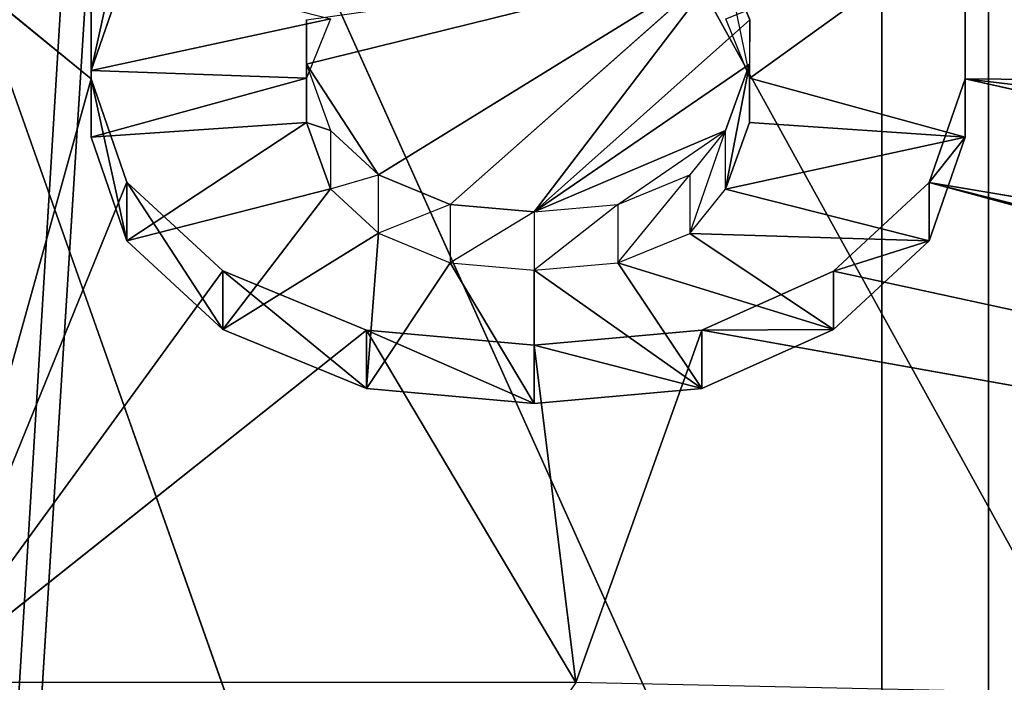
# Model space of a CAD drawing. Extents: x 257 to 312, y 0 to 136.
# Tile 291 of 656: x 287.111 to 288.303, y 84.43 to 85.232. Entities that reach past the tile are written whole.
import ezdxf

# ---------------------------------------------------------------- set-up
doc = ezdxf.new("R2010")
doc.units = 0
doc.header["$LTSCALE"] = 25.4
doc.layers.get('0').update_dxf_attribs({"color": 13, "linetype": 'CONTINUOUS'})

# ---------------------------------------------------------------- blocks, each defined once
blk = doc.blocks.new('MONO-I-KINKIET-PRZEW_D-778')
at = {"color": 7}
for p, q in [((24.6336, 56.1774, 1518.7008), (24.6336, 120.1705, 1454.7076)), ((24.6336, 56.1774, 1518.7008), (24.6336, 120.1705, 1454.7076)), ((24.6336, 56.1774, 1518.7008), (28.5087, 119.9652, 1454.5023)), ((24.6336, 56.1774, 1518.7008), (28.5087, 119.9652, 1454.5023)), ((24.5046, 119.1118, 1453.6488), (24.5046, 55.1186, 1517.642)), ((24.5046, 119.1118, 1453.6488), (24.5046, 55.1186, 1517.642)), ((28.5087, 118.9045, 1453.4417), (24.5046, 55.1186, 1517.642)), ((28.5087, 118.9045, 1453.4417), (24.5046, 55.1186, 1517.642))]:
    blk.add_line(p, q, dxfattribs=at)
at = {"color": 18}
for p, q in [((24.3686, 76.3793, 1560.0825), (27.2887, 68.1114, 1551.3071)), ((24.3686, 76.3793, 1560.0825), (27.2887, 68.1114, 1551.3071)), ((23.7658, 75.9393, 1559.7471), (27.2887, 68.1114, 1551.3071)), ((23.7658, 75.9393, 1559.7471), (27.2887, 68.1114, 1551.3071)), ((23.2323, 75.4574, 1559.3579), (27.2887, 68.1114, 1551.3071)), ((23.2323, 75.4574, 1559.3579), (27.2887, 68.1114, 1551.3071)), ((24.8519, 72.9392, 1554.5242), (22.1064, 73.4285, 1555.0134)), ((24.8519, 72.9392, 1554.5242), (22.1064, 73.4285, 1555.0134)), ((24.6924, 72.8676, 1554.4525), (22.1064, 73.4285, 1555.0134)), ((24.6924, 72.8676, 1554.4525), (22.1064, 73.4285, 1555.0134)), ((24.5764, 72.7603, 1554.3452), (22.1064, 73.4285, 1555.0134)), ((24.5764, 72.7603, 1554.3452), (22.1064, 73.4285, 1555.0134)), ((22.1096, 73.3883, 1554.9733), (24.5764, 72.7603, 1554.3452)), ((22.1096, 73.3883, 1554.9733), (24.5764, 72.7603, 1554.3452)), ((24.8519, 72.9392, 1554.5242), (25.0041, 73.3655, 1554.9504)), ((24.8519, 72.9392, 1554.5242), (25.0041, 73.3655, 1554.9504)), ((25.0041, 73.3655, 1554.9504), (25.0549, 72.9571, 1554.542)), ((25.0041, 73.3655, 1554.9504), (25.0549, 72.9571, 1554.542)), ((25.0041, 73.3655, 1554.9504), (25.2579, 72.9392, 1554.524)), ((25.0041, 73.3655, 1554.9504), (25.2579, 72.9392, 1554.524)), ((25.0041, 73.3655, 1554.9504), (25.7944, 73.3654, 1554.9503)), ((25.0041, 73.3655, 1554.9504), (25.7944, 73.3654, 1554.9503)), ((25.7944, 73.3654, 1554.9503), (25.2579, 72.9392, 1554.524)), ((25.7944, 73.3654, 1554.9503), (25.2579, 72.9392, 1554.524)), ((25.7944, 73.3654, 1554.9503), (25.4318, 72.8675, 1554.4524)), ((25.7944, 73.3654, 1554.9503), (25.4318, 72.8675, 1554.4524)), ((25.5478, 72.7601, 1554.3451), (25.7944, 73.3654, 1554.9503)), ((25.5478, 72.7601, 1554.3451), (25.7944, 73.3654, 1554.9503)), ((25.5912, 72.6348, 1554.2197), (25.7944, 73.3654, 1554.9503)), ((25.5912, 72.6348, 1554.2197), (25.7944, 73.3654, 1554.9503)), ((22.1361, 73.1698, 1554.7548), (24.5329, 72.635, 1554.2198)), ((22.1361, 73.1698, 1554.7548), (24.5329, 72.635, 1554.2198)), ((22.1361, 73.1698, 1554.7548), (24.5764, 72.7603, 1554.3452)), ((22.1361, 73.1698, 1554.7548), (24.5764, 72.7603, 1554.3452)), ((25.0549, 73.0278, 1554.4713), (24.8519, 73.0099, 1554.4534)), ((25.0549, 73.0278, 1554.4713), (24.8519, 73.0099, 1554.4534)), ((25.0549, 72.9571, 1554.542), (25.0549, 73.0278, 1554.4713)), ((25.2579, 73.0099, 1554.4534), (25.0549, 73.0278, 1554.4713)), ((25.0549, 73.0278, 1554.4713), (25.2579, 72.9392, 1554.524)), ((25.0549, 73.0278, 1554.4713), (25.2579, 72.9392, 1554.524)), ((25.0549, 72.9571, 1554.542), (25.0549, 73.0278, 1554.4713)), ((25.1563, 72.8577, 1554.3013), (25.0549, 73.0278, 1554.4713)), ((25.2579, 73.0099, 1554.4534), (25.0549, 73.0278, 1554.4713)), ((25.1563, 72.8577, 1554.3013), (25.0549, 73.0278, 1554.4713)), ((25.0549, 72.8667, 1554.3102), (25.0549, 73.0278, 1554.4713)), ((25.0549, 72.8667, 1554.3102), (25.0549, 73.0278, 1554.4713)), ((24.8519, 73.0099, 1554.4534), (24.6924, 72.9383, 1554.3818)), ((24.8519, 73.0099, 1554.4534), (24.6924, 72.9383, 1554.3818)), ((24.8519, 72.9392, 1554.5242), (24.8519, 73.0099, 1554.4534)), ((24.8519, 73.0099, 1554.4534), (25.0549, 72.9571, 1554.542)), ((24.8519, 73.0099, 1554.4534), (25.0549, 72.9571, 1554.542)), ((24.8519, 72.9392, 1554.5242), (24.8519, 73.0099, 1554.4534)), ((25.0549, 72.8667, 1554.3102), (24.8519, 73.0099, 1554.4534)), ((25.0549, 72.8667, 1554.3102), (24.8519, 73.0099, 1554.4534)), ((24.9534, 72.8578, 1554.3013), (24.8519, 73.0099, 1554.4534)), ((24.9534, 72.8578, 1554.3013), (24.8519, 73.0099, 1554.4534)), ((25.1563, 72.8577, 1554.3013), (25.2579, 73.0099, 1554.4534)), ((25.1563, 72.8577, 1554.3013), (25.2579, 73.0099, 1554.4534)), ((25.2433, 72.8219, 1554.2654), (25.2579, 73.0099, 1554.4534)), ((25.2433, 72.8219, 1554.2654), (25.2579, 73.0099, 1554.4534)), ((25.2579, 72.9392, 1554.524), (25.2579, 73.0099, 1554.4534)), ((25.4318, 72.9382, 1554.3817), (25.2579, 73.0099, 1554.4534)), ((25.2579, 73.0099, 1554.4534), (25.4318, 72.8675, 1554.4524)), ((25.2579, 73.0099, 1554.4534), (25.4318, 72.8675, 1554.4524)), ((25.2579, 72.9392, 1554.524), (25.2579, 73.0099, 1554.4534)), ((25.4318, 72.9382, 1554.3817), (25.2579, 73.0099, 1554.4534)), ((25.0549, 72.9571, 1554.542), (24.8519, 72.9392, 1554.5242)), ((25.0549, 72.9571, 1554.542), (24.8519, 72.9392, 1554.5242)), ((25.2579, 72.9392, 1554.524), (25.0549, 72.9571, 1554.542)), ((25.2579, 72.9392, 1554.524), (25.0549, 72.9571, 1554.542)), ((24.6924, 72.9383, 1554.3818), (24.5764, 72.831, 1554.2744)), ((24.6924, 72.9383, 1554.3818), (24.5764, 72.831, 1554.2744)), ((24.8519, 72.9392, 1554.5242), (24.6924, 72.8676, 1554.4525)), ((24.6924, 72.9383, 1554.3818), (24.8519, 72.9392, 1554.5242)), ((24.6924, 72.9383, 1554.3818), (24.8519, 72.9392, 1554.5242)), ((24.8519, 72.9392, 1554.5242), (24.6924, 72.8676, 1554.4525)), ((24.6924, 72.8676, 1554.4525), (24.6924, 72.9383, 1554.3818)), ((24.6924, 72.8676, 1554.4525), (24.6924, 72.9383, 1554.3818)), ((24.9534, 72.8578, 1554.3013), (24.6924, 72.9383, 1554.3818)), ((24.9534, 72.8578, 1554.3013), (24.6924, 72.9383, 1554.3818)), ((24.8664, 72.822, 1554.2655), (24.6924, 72.9383, 1554.3818)), ((24.8664, 72.822, 1554.2655), (24.6924, 72.9383, 1554.3818)), ((25.2433, 72.8219, 1554.2654), (25.4318, 72.9382, 1554.3817)), ((25.2433, 72.8219, 1554.2654), (25.4318, 72.9382, 1554.3817)), ((25.4318, 72.8675, 1554.4524), (25.2579, 72.9392, 1554.524)), ((25.4318, 72.8675, 1554.4524), (25.2579, 72.9392, 1554.524)), ((25.3013, 72.7682, 1554.2117), (25.4318, 72.9382, 1554.3817)), ((25.3013, 72.7682, 1554.2117), (25.4318, 72.9382, 1554.3817)), ((25.4318, 72.8675, 1554.4524), (25.4318, 72.9382, 1554.3817)), ((25.5478, 72.8308, 1554.2743), (25.4318, 72.9382, 1554.3817)), ((25.4318, 72.9382, 1554.3817), (25.5478, 72.7601, 1554.3451)), ((25.4318, 72.9382, 1554.3817), (25.5478, 72.7601, 1554.3451)), ((25.4318, 72.8675, 1554.4524), (25.4318, 72.9382, 1554.3817)), ((25.5478, 72.8308, 1554.2743), (25.4318, 72.9382, 1554.3817)), ((22.1868, 72.9123, 1554.4972), (24.5329, 72.635, 1554.2198)), ((22.1868, 72.9123, 1554.4972), (24.5329, 72.635, 1554.2198)), ((24.6924, 72.8676, 1554.4525), (24.5764, 72.7603, 1554.3452)), ((24.5764, 72.831, 1554.2744), (24.6924, 72.8676, 1554.4525)), ((24.5764, 72.831, 1554.2744), (24.6924, 72.8676, 1554.4525)), ((24.6924, 72.8676, 1554.4525), (24.5764, 72.7603, 1554.3452)), ((24.9534, 72.7871, 1554.3719), (25.0549, 72.8667, 1554.3102)), ((25.0549, 72.8667, 1554.3102), (24.9534, 72.8578, 1554.3013)), ((25.0549, 72.796, 1554.3809), (25.0549, 72.8667, 1554.3102)), ((25.1563, 72.8577, 1554.3013), (25.0549, 72.8667, 1554.3102)), ((25.5478, 72.7601, 1554.3451), (25.4318, 72.8675, 1554.4524)), ((25.5478, 72.7601, 1554.3451), (25.4318, 72.8675, 1554.4524)), ((24.9534, 72.8578, 1554.3013), (24.8664, 72.7513, 1554.3362)), ((24.9534, 72.8578, 1554.3013), (24.8664, 72.822, 1554.2655)), ((24.9534, 72.7871, 1554.3719), (24.9534, 72.8578, 1554.3013)), ((25.0549, 72.796, 1554.3809), (25.1563, 72.8577, 1554.3013)), ((25.1563, 72.787, 1554.3719), (25.1563, 72.8577, 1554.3013)), ((25.2433, 72.8219, 1554.2654), (25.1563, 72.8577, 1554.3013)), ((24.5764, 72.831, 1554.2744), (24.5329, 72.7057, 1554.1492)), ((24.5764, 72.831, 1554.2744), (24.5329, 72.7057, 1554.1492)), ((24.5764, 72.7603, 1554.3452), (24.5764, 72.831, 1554.2744)), ((24.5764, 72.7603, 1554.3452), (24.5764, 72.831, 1554.2744)), ((24.8664, 72.822, 1554.2655), (24.5764, 72.831, 1554.2744)), ((24.8664, 72.822, 1554.2655), (24.5764, 72.831, 1554.2744)), ((24.8229, 72.7683, 1554.2118), (24.5764, 72.831, 1554.2744)), ((24.8229, 72.7683, 1554.2118), (24.5764, 72.831, 1554.2744)), ((25.3013, 72.7682, 1554.2117), (25.5478, 72.8308, 1554.2743)), ((25.3013, 72.7682, 1554.2117), (25.5478, 72.8308, 1554.2743)), ((25.3303, 72.6877, 1554.1312), (25.5478, 72.8308, 1554.2743)), ((25.3303, 72.6877, 1554.1312), (25.5478, 72.8308, 1554.2743)), ((25.5478, 72.7601, 1554.3451), (25.5478, 72.8308, 1554.2743)), ((25.5912, 72.7055, 1554.149), (25.5478, 72.8308, 1554.2743)), ((25.5478, 72.8308, 1554.2743), (25.5912, 72.6348, 1554.2197)), ((25.5478, 72.8308, 1554.2743), (25.5912, 72.6348, 1554.2197)), ((25.5478, 72.7601, 1554.3451), (25.5478, 72.8308, 1554.2743)), ((25.5912, 72.7055, 1554.149), (25.5478, 72.8308, 1554.2743)), ((24.8664, 72.822, 1554.2655), (24.8229, 72.6976, 1554.2825)), ((24.8664, 72.822, 1554.2655), (24.8229, 72.7683, 1554.2118)), ((24.8664, 72.7513, 1554.3362), (24.8664, 72.822, 1554.2655)), ((25.1563, 72.787, 1554.3719), (25.2433, 72.8219, 1554.2654)), ((25.2433, 72.8219, 1554.2654), (25.2433, 72.7512, 1554.3362)), ((25.3013, 72.7682, 1554.2117), (25.2433, 72.8219, 1554.2654)), ((24.7938, 72.5633, 1554.1482), (25.0549, 72.796, 1554.3809)), ((24.7938, 72.5633, 1554.1482), (25.0549, 72.796, 1554.3809)), ((25.0549, 72.796, 1554.3809), (24.7939, 72.6171, 1554.2019)), ((25.0549, 72.796, 1554.3809), (24.7939, 72.6171, 1554.2019)), ((25.0549, 72.796, 1554.3809), (24.8228, 72.4918, 1554.0767)), ((25.0549, 72.796, 1554.3809), (24.8228, 72.4918, 1554.0767)), ((25.0549, 72.796, 1554.3809), (24.8229, 72.6976, 1554.2825)), ((25.0549, 72.796, 1554.3809), (24.9534, 72.7871, 1554.3719)), ((25.1563, 72.787, 1554.3719), (25.0549, 72.796, 1554.3809)), ((25.1563, 72.787, 1554.3719), (24.8228, 72.4918, 1554.0767)), ((25.1563, 72.787, 1554.3719), (24.8228, 72.4918, 1554.0767)), ((24.9534, 72.7871, 1554.3719), (24.8229, 72.6976, 1554.2825)), ((24.9534, 72.7871, 1554.3719), (24.8664, 72.7513, 1554.3362)), ((25.2433, 72.7512, 1554.3362), (25.1563, 72.787, 1554.3719)), ((24.8229, 72.7683, 1554.2118), (24.5329, 72.7057, 1554.1492)), ((24.8229, 72.7683, 1554.2118), (24.5329, 72.7057, 1554.1492)), ((24.8229, 72.7683, 1554.2118), (24.7939, 72.6877, 1554.1312)), ((24.8229, 72.7683, 1554.2118), (24.7939, 72.6877, 1554.1312)), ((24.8229, 72.7683, 1554.2118), (24.7939, 72.6171, 1554.2019)), ((24.8229, 72.7683, 1554.2118), (24.7939, 72.6171, 1554.2019)), ((24.8229, 72.7683, 1554.2118), (24.8229, 72.6976, 1554.2825)), ((25.3013, 72.7682, 1554.2117), (25.2433, 72.7512, 1554.3362)), ((25.3303, 72.6877, 1554.1312), (25.3013, 72.7682, 1554.2117)), ((25.3013, 72.6975, 1554.2825), (25.3013, 72.7682, 1554.2117)), ((25.3303, 72.6877, 1554.1312), (25.3013, 72.7682, 1554.2117)), ((24.5764, 72.7603, 1554.3452), (24.5329, 72.635, 1554.2198)), ((24.5329, 72.7057, 1554.1492), (24.5764, 72.7603, 1554.3452)), ((24.5329, 72.7057, 1554.1492), (24.5764, 72.7603, 1554.3452)), ((24.5764, 72.7603, 1554.3452), (24.5329, 72.635, 1554.2198)), ((25.5912, 72.6348, 1554.2197), (25.5478, 72.7601, 1554.3451)), ((25.5912, 72.6348, 1554.2197), (25.5478, 72.7601, 1554.3451)), ((25.2433, 72.7512, 1554.3362), (24.8228, 72.4918, 1554.0767)), ((25.2433, 72.7512, 1554.3362), (24.8228, 72.4918, 1554.0767)), ((24.8229, 72.6976, 1554.2825), (24.8664, 72.7513, 1554.3362)), ((25.2433, 72.7512, 1554.3362), (25.3013, 72.6975, 1554.2825)), ((25.3303, 72.617, 1554.2019), (25.2433, 72.7512, 1554.3362)), ((24.5329, 72.7057, 1554.1492), (24.5328, 72.4461, 1553.8896)), ((24.5329, 72.7057, 1554.1492), (24.5328, 72.4461, 1553.8896)), ((24.5329, 72.635, 1554.2198), (24.5329, 72.7057, 1554.1492)), ((24.5329, 72.7057, 1554.1492), (24.5329, 72.4694, 1554.0543)), ((24.5329, 72.7057, 1554.1492), (24.5329, 72.4694, 1554.0543)), ((24.5329, 72.635, 1554.2198), (24.5329, 72.7057, 1554.1492)), ((24.5329, 72.7057, 1554.1492), (24.7938, 72.634, 1554.0775)), ((24.7939, 72.6877, 1554.1312), (24.5329, 72.7057, 1554.1492)), ((24.7939, 72.6877, 1554.1312), (24.5329, 72.7057, 1554.1492)), ((24.5329, 72.7057, 1554.1492), (24.7938, 72.634, 1554.0775)), ((25.3302, 72.634, 1554.0775), (25.5912, 72.7055, 1554.149)), ((25.3302, 72.634, 1554.0775), (25.5912, 72.7055, 1554.149)), ((25.3303, 72.6877, 1554.1312), (25.5912, 72.7055, 1554.149)), ((25.3303, 72.6877, 1554.1312), (25.5912, 72.7055, 1554.149)), ((25.5912, 72.6348, 1554.2197), (25.5912, 72.7055, 1554.149)), ((25.5912, 72.7055, 1554.149), (25.5912, 72.625, 1554.0685)), ((25.5912, 72.5543, 1554.1392), (25.5912, 72.7055, 1554.149)), ((25.5912, 72.6348, 1554.2197), (25.5912, 72.7055, 1554.149)), ((25.5912, 72.5543, 1554.1392), (25.5912, 72.7055, 1554.149)), ((25.5912, 72.7055, 1554.149), (25.5912, 72.625, 1554.0685)), ((24.8229, 72.6976, 1554.2825), (24.7939, 72.6171, 1554.2019)), ((24.8229, 72.6976, 1554.2825), (24.7939, 72.6171, 1554.2019)), ((25.3303, 72.617, 1554.2019), (25.3013, 72.6975, 1554.2825)), ((25.3013, 72.6975, 1554.2825), (25.3303, 72.6877, 1554.1312)), ((25.3013, 72.6975, 1554.2825), (25.3303, 72.6877, 1554.1312)), ((24.7939, 72.6877, 1554.1312), (24.7938, 72.5633, 1554.1482)), ((24.7939, 72.6877, 1554.1312), (24.7938, 72.634, 1554.0775)), ((24.7939, 72.6171, 1554.2019), (24.7939, 72.6877, 1554.1312)), ((25.3302, 72.634, 1554.0775), (25.3303, 72.6877, 1554.1312)), ((25.3303, 72.6877, 1554.1312), (25.3303, 72.617, 1554.2019)), ((22.2586, 72.656, 1554.2408), (24.5329, 72.635, 1554.2198)), ((22.2586, 72.656, 1554.2408), (24.5329, 72.635, 1554.2198)), ((24.7938, 72.634, 1554.0775), (24.5328, 72.4461, 1553.8896)), ((24.7938, 72.634, 1554.0775), (24.5328, 72.4461, 1553.8896)), ((24.5329, 72.635, 1554.2198), (24.5329, 72.4694, 1554.0543)), ((24.5329, 72.635, 1554.2198), (24.5329, 72.4694, 1554.0543)), ((24.8228, 72.4918, 1554.0767), (24.7938, 72.634, 1554.0775)), ((24.7938, 72.634, 1554.0775), (24.7938, 72.5633, 1554.1482)), ((24.7938, 72.634, 1554.0775), (24.8228, 72.5624, 1554.006)), ((25.3012, 72.5624, 1554.0059), (25.3302, 72.634, 1554.0775)), ((25.3302, 72.5633, 1554.1482), (25.3302, 72.634, 1554.0775)), ((25.3302, 72.634, 1554.0775), (25.3303, 72.617, 1554.2019)), ((25.3302, 72.634, 1554.0775), (25.5912, 72.625, 1554.0685)), ((25.3302, 72.634, 1554.0775), (25.5912, 72.625, 1554.0685)), ((25.5912, 72.5543, 1554.1392), (25.5912, 72.6348, 1554.2197)), ((25.5912, 72.6348, 1554.2197), (25.7941, 72.4693, 1554.0542)), ((25.5912, 72.6348, 1554.2197), (25.7941, 72.4693, 1554.0542)), ((25.5912, 72.5543, 1554.1392), (25.5912, 72.6348, 1554.2197)), ((25.3012, 72.5624, 1554.0059), (25.5912, 72.625, 1554.0685)), ((25.3012, 72.5624, 1554.0059), (25.5912, 72.625, 1554.0685)), ((25.5477, 72.429, 1554.0139), (25.5912, 72.625, 1554.0685)), ((25.5477, 72.429, 1554.0139), (25.5912, 72.625, 1554.0685)), ((25.5477, 72.4997, 1553.9432), (25.5912, 72.625, 1554.0685)), ((25.5477, 72.4997, 1553.9432), (25.5912, 72.625, 1554.0685)), ((25.5912, 72.625, 1554.0685), (25.5912, 72.5543, 1554.1392)), ((25.5912, 72.625, 1554.0685), (25.5912, 72.5543, 1554.1392)), ((24.7938, 72.5633, 1554.1482), (24.7939, 72.6171, 1554.2019)), ((25.3303, 72.617, 1554.2019), (24.8228, 72.4918, 1554.0767)), ((25.3303, 72.617, 1554.2019), (24.8228, 72.4918, 1554.0767)), ((25.3303, 72.617, 1554.2019), (25.3302, 72.5633, 1554.1482)), ((24.7938, 72.5633, 1554.1482), (24.8228, 72.4918, 1554.0767))]:
    blk.add_line(p, q, dxfattribs=at)
at = {"color": 7}
mesh = blk.add_polyface(dxfattribs=at)
corners = [(24.6336, 120.1705, 1454.7076), (20.845, 120.782, 1455.3191), (22.0087, 56.5558, 1519.0792)]
mesh.append_faces([[corners[k] for k in face] for face in [(0, 1, 2)]], dxfattribs={"color": 7})
mesh = blk.add_polyface(dxfattribs=at)
corners = [(22.0087, 56.5558, 1519.0792), (24.6336, 56.1774, 1518.7008), (24.6336, 120.1705, 1454.7076)]
mesh.append_faces([[corners[k] for k in face] for face in [(0, 1, 2)]], dxfattribs={"color": 7})
mesh = blk.add_polyface(dxfattribs=at)
corners = [(24.6336, 56.1774, 1518.7008), (28.5087, 119.9652, 1454.5023), (24.6336, 120.1705, 1454.7076)]
mesh.append_faces([[corners[k] for k in face] for face in [(0, 1, 2)]], dxfattribs={"color": 7})
mesh = blk.add_polyface(dxfattribs=at)
corners = [(24.6336, 56.1774, 1518.7008), (28.5087, 55.972, 1518.4955), (28.5087, 119.9652, 1454.5023)]
mesh.append_faces([[corners[k] for k in face] for face in [(0, 1, 2)]], dxfattribs={"color": 7})
mesh = blk.add_polyface(dxfattribs=at)
corners = [(24.5046, 55.1186, 1517.642), (22.0087, 55.4624, 1517.9858), (20.5859, 119.729, 1454.2661)]
mesh.append_faces([[corners[k] for k in face] for face in [(0, 1, 2)]], dxfattribs={"color": 7})
mesh = blk.add_polyface(dxfattribs=at)
corners = [(24.5046, 55.1186, 1517.642), (20.5859, 119.729, 1454.2661), (24.5046, 119.1118, 1453.6488)]
mesh.append_faces([[corners[k] for k in face] for face in [(0, 1, 2)]], dxfattribs={"color": 7})
mesh = blk.add_polyface(dxfattribs=at)
corners = [(28.5087, 118.9045, 1453.4417), (24.5046, 55.1186, 1517.642), (24.5046, 119.1118, 1453.6488)]
mesh.append_faces([[corners[k] for k in face] for face in [(0, 1, 2)]], dxfattribs={"color": 7})
mesh = blk.add_polyface(dxfattribs=at)
corners = [(28.5087, 54.9114, 1517.4348), (24.5046, 55.1186, 1517.642), (28.5087, 118.9045, 1453.4417)]
mesh.append_faces([[corners[k] for k in face] for face in [(0, 1, 2)]], dxfattribs={"color": 7})
mesh = blk.add_polyface(dxfattribs=at)
corners = [(25.7474, 77.1099, 1560.5736), (25.0323, 76.7714, 1560.3594), (27.2887, 68.1114, 1551.3071)]
mesh.append_faces([[corners[k] for k in face] for face in [(0, 1, 2)]], dxfattribs={"color": 7})
mesh = blk.add_polyface(dxfattribs=at)
corners = [(25.0323, 76.7714, 1560.3594), (24.3686, 76.3793, 1560.0825), (27.2887, 68.1114, 1551.3071)]
mesh.append_faces([[corners[k] for k in face] for face in [(0, 1, 2)]], dxfattribs={"color": 7})
mesh = blk.add_polyface(dxfattribs=at)
corners = [(24.3686, 76.3793, 1560.0825), (23.7658, 75.9393, 1559.7471), (27.2887, 68.1114, 1551.3071)]
mesh.append_faces([[corners[k] for k in face] for face in [(0, 1, 2)]], dxfattribs={"color": 7})
mesh = blk.add_polyface(dxfattribs=at)
corners = [(23.7658, 75.9393, 1559.7471), (23.2323, 75.4574, 1559.3579), (27.2887, 68.1114, 1551.3071)]
mesh.append_faces([[corners[k] for k in face] for face in [(0, 1, 2)]], dxfattribs={"color": 7})
mesh = blk.add_polyface(dxfattribs=at)
corners = [(23.2323, 75.4574, 1559.3579), (22.7757, 74.9407, 1558.9204), (27.2887, 68.1114, 1551.3071)]
mesh.append_faces([[corners[k] for k in face] for face in [(0, 1, 2)]], dxfattribs={"color": 7})
mesh = blk.add_polyface(dxfattribs=at)
corners = [(22.7757, 74.9407, 1558.9204), (22.4024, 74.3963, 1558.4408), (27.2887, 68.1114, 1551.3071)]
mesh.append_faces([[corners[k] for k in face] for face in [(0, 1, 2)]], dxfattribs={"color": 7})
mesh = blk.add_polyface(dxfattribs=at)
corners = [(27.2887, 68.1114, 1551.3071), (22.4024, 74.3963, 1558.4408), (22.1177, 73.8319, 1557.9259)]
mesh.append_faces([[corners[k] for k in face] for face in [(0, 1, 2)]], dxfattribs={"color": 7})
mesh = blk.add_polyface(dxfattribs=at)
corners = [(25.7944, 73.3654, 1554.9503), (25.0041, 73.3655, 1554.9504), (25.6955, 74.3712, 1555.9561)]
mesh.append_faces([[corners[k] for k in face] for face in [(0, 1, 2)]], dxfattribs={"color": 7})
mesh = blk.add_polyface(dxfattribs=at)
corners = [(22.1177, 73.8319, 1557.9259), (21.9255, 73.2556, 1557.3828), (27.2887, 68.1114, 1551.3071)]
mesh.append_faces([[corners[k] for k in face] for face in [(0, 1, 2)]], dxfattribs={"color": 7})
mesh = blk.add_polyface(dxfattribs=at)
corners = [(22.1064, 73.4285, 1555.0134), (25.0041, 73.3655, 1554.9504), (24.8519, 72.9392, 1554.5242)]
mesh.append_faces([[corners[k] for k in face] for face in [(0, 1, 2)]], dxfattribs={"color": 7})
mesh = blk.add_polyface(dxfattribs=at)
corners = [(22.1064, 73.4285, 1555.0134), (24.8519, 72.9392, 1554.5242), (24.6924, 72.8676, 1554.4525)]
mesh.append_faces([[corners[k] for k in face] for face in [(0, 1, 2)]], dxfattribs={"color": 7})
mesh = blk.add_polyface(dxfattribs=at)
corners = [(24.6924, 72.8676, 1554.4525), (24.5764, 72.7603, 1554.3452), (22.1064, 73.4285, 1555.0134)]
mesh.append_faces([[corners[k] for k in face] for face in [(0, 1, 2)]], dxfattribs={"color": 7})
mesh = blk.add_polyface(dxfattribs=at)
corners = [(22.1064, 73.4285, 1555.0134), (24.5764, 72.7603, 1554.3452), (22.1096, 73.3883, 1554.9733)]
mesh.append_faces([[corners[k] for k in face] for face in [(0, 1, 2)]], dxfattribs={"color": 7})
mesh = blk.add_polyface(dxfattribs=at)
corners = [(22.1096, 73.3883, 1554.9733), (24.5764, 72.7603, 1554.3452), (22.1361, 73.1698, 1554.7548)]
mesh.append_faces([[corners[k] for k in face] for face in [(0, 1, 2)]], dxfattribs={"color": 7})
mesh = blk.add_polyface(dxfattribs=at)
corners = [(25.0041, 73.3655, 1554.9504), (25.0549, 72.9571, 1554.542), (24.8519, 72.9392, 1554.5242)]
mesh.append_faces([[corners[k] for k in face] for face in [(0, 1, 2)]], dxfattribs={"color": 7})
mesh = blk.add_polyface(dxfattribs=at)
corners = [(25.0041, 73.3655, 1554.9504), (25.2579, 72.9392, 1554.524), (25.0549, 72.9571, 1554.542)]
mesh.append_faces([[corners[k] for k in face] for face in [(0, 1, 2)]], dxfattribs={"color": 7})
mesh = blk.add_polyface(dxfattribs=at)
corners = [(25.0041, 73.3655, 1554.9504), (25.7944, 73.3654, 1554.9503), (25.2579, 72.9392, 1554.524)]
mesh.append_faces([[corners[k] for k in face] for face in [(0, 1, 2)]], dxfattribs={"color": 7})
mesh = blk.add_polyface(dxfattribs=at)
corners = [(25.7944, 73.3654, 1554.9503), (25.4318, 72.8675, 1554.4524), (25.2579, 72.9392, 1554.524)]
mesh.append_faces([[corners[k] for k in face] for face in [(0, 1, 2)]], dxfattribs={"color": 7})
mesh = blk.add_polyface(dxfattribs=at)
corners = [(25.7944, 73.3654, 1554.9503), (25.5478, 72.7601, 1554.3451), (25.4318, 72.8675, 1554.4524)]
mesh.append_faces([[corners[k] for k in face] for face in [(0, 1, 2)]], dxfattribs={"color": 7})
mesh = blk.add_polyface(dxfattribs=at)
corners = [(25.7944, 73.3654, 1554.9503), (25.5912, 72.6348, 1554.2197), (25.5478, 72.7601, 1554.3451)]
mesh.append_faces([[corners[k] for k in face] for face in [(0, 1, 2)]], dxfattribs={"color": 7})
mesh = blk.add_polyface(dxfattribs=at)
corners = [(25.7944, 73.3654, 1554.9503), (25.7941, 72.4693, 1554.0542), (25.5912, 72.6348, 1554.2197)]
mesh.append_faces([[corners[k] for k in face] for face in [(0, 1, 2)]], dxfattribs={"color": 7})
mesh = blk.add_polyface(dxfattribs=at)
corners = [(21.9255, 73.2556, 1557.3828), (21.865, 72.9654, 1557.1031), (27.2887, 68.1114, 1551.3071)]
mesh.append_faces([[corners[k] for k in face] for face in [(0, 1, 2)]], dxfattribs={"color": 7})
mesh = blk.add_polyface(dxfattribs=at)
corners = [(24.5329, 72.635, 1554.2198), (22.1868, 72.9123, 1554.4972), (22.1361, 73.1698, 1554.7548)]
mesh.append_faces([[corners[k] for k in face] for face in [(0, 1, 2)]], dxfattribs={"color": 7})
mesh = blk.add_polyface(dxfattribs=at)
corners = [(22.1361, 73.1698, 1554.7548), (24.5764, 72.7603, 1554.3452), (24.5329, 72.635, 1554.2198)]
mesh.append_faces([[corners[k] for k in face] for face in [(0, 1, 2)]], dxfattribs={"color": 7})
mesh = blk.add_polyface(dxfattribs=at)
corners = [(25.0549, 73.0278, 1554.4713), (24.8519, 73.0099, 1554.4534), (25.0549, 72.9571, 1554.542)]
mesh.append_faces([[corners[k] for k in face] for face in [(0, 1, 2)]], dxfattribs={"color": 7})
mesh = blk.add_polyface(dxfattribs=at)
corners = [(25.0549, 73.0278, 1554.4713), (25.0549, 72.8667, 1554.3102), (24.8519, 73.0099, 1554.4534)]
mesh.append_faces([[corners[k] for k in face] for face in [(0, 1, 2)]], dxfattribs={"color": 7})
mesh = blk.add_polyface(dxfattribs=at)
corners = [(25.2579, 73.0099, 1554.4534), (25.0549, 73.0278, 1554.4713), (25.2579, 72.9392, 1554.524)]
mesh.append_faces([[corners[k] for k in face] for face in [(0, 1, 2)]], dxfattribs={"color": 7})
mesh = blk.add_polyface(dxfattribs=at)
corners = [(25.2579, 72.9392, 1554.524), (25.0549, 73.0278, 1554.4713), (25.0549, 72.9571, 1554.542)]
mesh.append_faces([[corners[k] for k in face] for face in [(0, 1, 2)]], dxfattribs={"color": 7})
mesh = blk.add_polyface(dxfattribs=at)
corners = [(25.2579, 73.0099, 1554.4534), (25.1563, 72.8577, 1554.3013), (25.0549, 73.0278, 1554.4713)]
mesh.append_faces([[corners[k] for k in face] for face in [(0, 1, 2)]], dxfattribs={"color": 7})
mesh = blk.add_polyface(dxfattribs=at)
corners = [(25.0549, 73.0278, 1554.4713), (25.1563, 72.8577, 1554.3013), (25.0549, 72.8667, 1554.3102)]
mesh.append_faces([[corners[k] for k in face] for face in [(0, 1, 2)]], dxfattribs={"color": 7})
mesh = blk.add_polyface(dxfattribs=at)
corners = [(24.8519, 72.9392, 1554.5242), (24.8519, 73.0099, 1554.4534), (24.6924, 72.9383, 1554.3818)]
mesh.append_faces([[corners[k] for k in face] for face in [(0, 1, 2)]], dxfattribs={"color": 7})
mesh = blk.add_polyface(dxfattribs=at)
corners = [(24.9534, 72.8578, 1554.3013), (24.6924, 72.9383, 1554.3818), (24.8519, 73.0099, 1554.4534)]
mesh.append_faces([[corners[k] for k in face] for face in [(0, 1, 2)]], dxfattribs={"color": 7})
mesh = blk.add_polyface(dxfattribs=at)
corners = [(25.0549, 72.9571, 1554.542), (24.8519, 73.0099, 1554.4534), (24.8519, 72.9392, 1554.5242)]
mesh.append_faces([[corners[k] for k in face] for face in [(0, 1, 2)]], dxfattribs={"color": 7})
mesh = blk.add_polyface(dxfattribs=at)
corners = [(25.0549, 72.8667, 1554.3102), (24.9534, 72.8578, 1554.3013), (24.8519, 73.0099, 1554.4534)]
mesh.append_faces([[corners[k] for k in face] for face in [(0, 1, 2)]], dxfattribs={"color": 7})
mesh = blk.add_polyface(dxfattribs=at)
corners = [(25.2579, 73.0099, 1554.4534), (25.2433, 72.8219, 1554.2654), (25.1563, 72.8577, 1554.3013)]
mesh.append_faces([[corners[k] for k in face] for face in [(0, 1, 2)]], dxfattribs={"color": 7})
mesh = blk.add_polyface(dxfattribs=at)
corners = [(25.2579, 73.0099, 1554.4534), (25.4318, 72.9382, 1554.3817), (25.2433, 72.8219, 1554.2654)]
mesh.append_faces([[corners[k] for k in face] for face in [(0, 1, 2)]], dxfattribs={"color": 7})
mesh = blk.add_polyface(dxfattribs=at)
corners = [(25.4318, 72.9382, 1554.3817), (25.2579, 73.0099, 1554.4534), (25.4318, 72.8675, 1554.4524)]
mesh.append_faces([[corners[k] for k in face] for face in [(0, 1, 2)]], dxfattribs={"color": 7})
mesh = blk.add_polyface(dxfattribs=at)
corners = [(25.4318, 72.8675, 1554.4524), (25.2579, 73.0099, 1554.4534), (25.2579, 72.9392, 1554.524)]
mesh.append_faces([[corners[k] for k in face] for face in [(0, 1, 2)]], dxfattribs={"color": 7})
mesh = blk.add_polyface(dxfattribs=at)
corners = [(27.2887, 68.1114, 1551.3071), (21.865, 72.9654, 1557.1031), (21.8286, 72.6754, 1556.8195)]
mesh.append_faces([[corners[k] for k in face] for face in [(0, 1, 2)]], dxfattribs={"color": 7})
mesh = blk.add_polyface(dxfattribs=at)
corners = [(24.6924, 72.9383, 1554.3818), (24.5764, 72.831, 1554.2744), (24.6924, 72.8676, 1554.4525)]
mesh.append_faces([[corners[k] for k in face] for face in [(0, 1, 2)]], dxfattribs={"color": 7})
mesh = blk.add_polyface(dxfattribs=at)
corners = [(24.6924, 72.9383, 1554.3818), (24.8664, 72.822, 1554.2655), (24.5764, 72.831, 1554.2744)]
mesh.append_faces([[corners[k] for k in face] for face in [(0, 1, 2)]], dxfattribs={"color": 7})
mesh = blk.add_polyface(dxfattribs=at)
corners = [(24.8519, 72.9392, 1554.5242), (24.6924, 72.9383, 1554.3818), (24.6924, 72.8676, 1554.4525)]
mesh.append_faces([[corners[k] for k in face] for face in [(0, 1, 2)]], dxfattribs={"color": 7})
mesh = blk.add_polyface(dxfattribs=at)
corners = [(24.9534, 72.8578, 1554.3013), (24.8664, 72.822, 1554.2655), (24.6924, 72.9383, 1554.3818)]
mesh.append_faces([[corners[k] for k in face] for face in [(0, 1, 2)]], dxfattribs={"color": 7})
mesh = blk.add_polyface(dxfattribs=at)
corners = [(25.4318, 72.9382, 1554.3817), (25.3013, 72.7682, 1554.2117), (25.2433, 72.8219, 1554.2654)]
mesh.append_faces([[corners[k] for k in face] for face in [(0, 1, 2)]], dxfattribs={"color": 7})
mesh = blk.add_polyface(dxfattribs=at)
corners = [(25.4318, 72.9382, 1554.3817), (25.5478, 72.8308, 1554.2743), (25.3013, 72.7682, 1554.2117)]
mesh.append_faces([[corners[k] for k in face] for face in [(0, 1, 2)]], dxfattribs={"color": 7})
mesh = blk.add_polyface(dxfattribs=at)
corners = [(25.4318, 72.9382, 1554.3817), (25.5478, 72.7601, 1554.3451), (25.5478, 72.8308, 1554.2743)]
mesh.append_faces([[corners[k] for k in face] for face in [(0, 1, 2)]], dxfattribs={"color": 7})
mesh = blk.add_polyface(dxfattribs=at)
corners = [(25.4318, 72.9382, 1554.3817), (25.4318, 72.8675, 1554.4524), (25.5478, 72.7601, 1554.3451)]
mesh.append_faces([[corners[k] for k in face] for face in [(0, 1, 2)]], dxfattribs={"color": 7})
mesh = blk.add_polyface(dxfattribs=at)
corners = [(22.1868, 72.9123, 1554.4972), (24.5329, 72.635, 1554.2198), (22.2586, 72.656, 1554.2408)]
mesh.append_faces([[corners[k] for k in face] for face in [(0, 1, 2)]], dxfattribs={"color": 7})
mesh = blk.add_polyface(dxfattribs=at)
corners = [(24.6924, 72.8676, 1554.4525), (24.5764, 72.831, 1554.2744), (24.5764, 72.7603, 1554.3452)]
mesh.append_faces([[corners[k] for k in face] for face in [(0, 1, 2)]], dxfattribs={"color": 7})
mesh = blk.add_polyface(dxfattribs=at)
corners = [(24.5764, 72.831, 1554.2744), (24.5329, 72.7057, 1554.1492), (24.5764, 72.7603, 1554.3452)]
mesh.append_faces([[corners[k] for k in face] for face in [(0, 1, 2)]], dxfattribs={"color": 7})
mesh = blk.add_polyface(dxfattribs=at)
corners = [(24.8229, 72.7683, 1554.2118), (24.5329, 72.7057, 1554.1492), (24.5764, 72.831, 1554.2744)]
mesh.append_faces([[corners[k] for k in face] for face in [(0, 1, 2)]], dxfattribs={"color": 7})
mesh = blk.add_polyface(dxfattribs=at)
corners = [(24.5764, 72.831, 1554.2744), (24.8664, 72.822, 1554.2655), (24.8229, 72.7683, 1554.2118)]
mesh.append_faces([[corners[k] for k in face] for face in [(0, 1, 2)]], dxfattribs={"color": 7})
mesh = blk.add_polyface(dxfattribs=at)
corners = [(25.5478, 72.8308, 1554.2743), (25.3303, 72.6877, 1554.1312), (25.3013, 72.7682, 1554.2117)]
mesh.append_faces([[corners[k] for k in face] for face in [(0, 1, 2)]], dxfattribs={"color": 7})
mesh = blk.add_polyface(dxfattribs=at)
corners = [(25.5912, 72.7055, 1554.149), (25.3303, 72.6877, 1554.1312), (25.5478, 72.8308, 1554.2743)]
mesh.append_faces([[corners[k] for k in face] for face in [(0, 1, 2)]], dxfattribs={"color": 7})
mesh = blk.add_polyface(dxfattribs=at)
corners = [(25.5478, 72.8308, 1554.2743), (25.5912, 72.6348, 1554.2197), (25.5912, 72.7055, 1554.149)]
mesh.append_faces([[corners[k] for k in face] for face in [(0, 1, 2)]], dxfattribs={"color": 7})
mesh = blk.add_polyface(dxfattribs=at)
corners = [(25.5478, 72.8308, 1554.2743), (25.5478, 72.7601, 1554.3451), (25.5912, 72.6348, 1554.2197)]
mesh.append_faces([[corners[k] for k in face] for face in [(0, 1, 2)]], dxfattribs={"color": 7})
mesh = blk.add_polyface(dxfattribs=at)
corners = [(25.0549, 72.796, 1554.3809), (24.8228, 72.4918, 1554.0767), (24.7938, 72.5633, 1554.1482)]
mesh.append_faces([[corners[k] for k in face] for face in [(0, 1, 2)]], dxfattribs={"color": 7})
mesh = blk.add_polyface(dxfattribs=at)
corners = [(25.0549, 72.796, 1554.3809), (24.7938, 72.5633, 1554.1482), (24.7939, 72.6171, 1554.2019)]
mesh.append_faces([[corners[k] for k in face] for face in [(0, 1, 2)]], dxfattribs={"color": 7})
mesh = blk.add_polyface(dxfattribs=at)
corners = [(25.0549, 72.796, 1554.3809), (24.7939, 72.6171, 1554.2019), (24.8229, 72.6976, 1554.2825)]
mesh.append_faces([[corners[k] for k in face] for face in [(0, 1, 2)]], dxfattribs={"color": 7})
mesh = blk.add_polyface(dxfattribs=at)
corners = [(25.1563, 72.787, 1554.3719), (24.8228, 72.4918, 1554.0767), (25.0549, 72.796, 1554.3809)]
mesh.append_faces([[corners[k] for k in face] for face in [(0, 1, 2)]], dxfattribs={"color": 7})
mesh = blk.add_polyface(dxfattribs=at)
corners = [(25.2433, 72.7512, 1554.3362), (24.8228, 72.4918, 1554.0767), (25.1563, 72.787, 1554.3719)]
mesh.append_faces([[corners[k] for k in face] for face in [(0, 1, 2)]], dxfattribs={"color": 7})
mesh = blk.add_polyface(dxfattribs=at)
corners = [(24.8229, 72.7683, 1554.2118), (24.7939, 72.6877, 1554.1312), (24.5329, 72.7057, 1554.1492)]
mesh.append_faces([[corners[k] for k in face] for face in [(0, 1, 2)]], dxfattribs={"color": 7})
mesh = blk.add_polyface(dxfattribs=at)
corners = [(24.8229, 72.7683, 1554.2118), (24.7939, 72.6171, 1554.2019), (24.7939, 72.6877, 1554.1312)]
mesh.append_faces([[corners[k] for k in face] for face in [(0, 1, 2)]], dxfattribs={"color": 7})
mesh = blk.add_polyface(dxfattribs=at)
corners = [(24.8229, 72.7683, 1554.2118), (24.8229, 72.6976, 1554.2825), (24.7939, 72.6171, 1554.2019)]
mesh.append_faces([[corners[k] for k in face] for face in [(0, 1, 2)]], dxfattribs={"color": 7})
mesh = blk.add_polyface(dxfattribs=at)
corners = [(25.3013, 72.7682, 1554.2117), (25.3303, 72.6877, 1554.1312), (25.3013, 72.6975, 1554.2825)]
mesh.append_faces([[corners[k] for k in face] for face in [(0, 1, 2)]], dxfattribs={"color": 7})
mesh = blk.add_polyface(dxfattribs=at)
corners = [(24.5764, 72.7603, 1554.3452), (24.5329, 72.7057, 1554.1492), (24.5329, 72.635, 1554.2198)]
mesh.append_faces([[corners[k] for k in face] for face in [(0, 1, 2)]], dxfattribs={"color": 7})
mesh = blk.add_polyface(dxfattribs=at)
corners = [(25.2433, 72.7512, 1554.3362), (25.3303, 72.617, 1554.2019), (24.8228, 72.4918, 1554.0767)]
mesh.append_faces([[corners[k] for k in face] for face in [(0, 1, 2)]], dxfattribs={"color": 7})
mesh = blk.add_polyface(dxfattribs=at)
corners = [(24.5329, 72.7057, 1554.1492), (24.5328, 72.4461, 1553.8896), (24.5329, 72.4694, 1554.0543)]
mesh.append_faces([[corners[k] for k in face] for face in [(0, 1, 2)]], dxfattribs={"color": 7})
mesh = blk.add_polyface(dxfattribs=at)
corners = [(24.7938, 72.634, 1554.0775), (24.5328, 72.4461, 1553.8896), (24.5329, 72.7057, 1554.1492)]
mesh.append_faces([[corners[k] for k in face] for face in [(0, 1, 2)]], dxfattribs={"color": 7})
mesh = blk.add_polyface(dxfattribs=at)
corners = [(24.5329, 72.7057, 1554.1492), (24.5329, 72.4694, 1554.0543), (24.5329, 72.635, 1554.2198)]
mesh.append_faces([[corners[k] for k in face] for face in [(0, 1, 2)]], dxfattribs={"color": 7})
mesh = blk.add_polyface(dxfattribs=at)
corners = [(24.5329, 72.7057, 1554.1492), (24.7939, 72.6877, 1554.1312), (24.7938, 72.634, 1554.0775)]
mesh.append_faces([[corners[k] for k in face] for face in [(0, 1, 2)]], dxfattribs={"color": 7})
mesh = blk.add_polyface(dxfattribs=at)
corners = [(25.5912, 72.7055, 1554.149), (25.5912, 72.625, 1554.0685), (25.3302, 72.634, 1554.0775)]
mesh.append_faces([[corners[k] for k in face] for face in [(0, 1, 2)]], dxfattribs={"color": 7})
mesh = blk.add_polyface(dxfattribs=at)
corners = [(25.5912, 72.7055, 1554.149), (25.3302, 72.634, 1554.0775), (25.3303, 72.6877, 1554.1312)]
mesh.append_faces([[corners[k] for k in face] for face in [(0, 1, 2)]], dxfattribs={"color": 7})
mesh = blk.add_polyface(dxfattribs=at)
corners = [(25.5912, 72.7055, 1554.149), (25.5912, 72.6348, 1554.2197), (25.5912, 72.5543, 1554.1392)]
mesh.append_faces([[corners[k] for k in face] for face in [(0, 1, 2)]], dxfattribs={"color": 7})
mesh = blk.add_polyface(dxfattribs=at)
corners = [(25.5912, 72.7055, 1554.149), (25.5912, 72.5543, 1554.1392), (25.5912, 72.625, 1554.0685)]
mesh.append_faces([[corners[k] for k in face] for face in [(0, 1, 2)]], dxfattribs={"color": 7})
mesh = blk.add_polyface(dxfattribs=at)
corners = [(25.3013, 72.6975, 1554.2825), (25.3303, 72.6877, 1554.1312), (25.3303, 72.617, 1554.2019)]
mesh.append_faces([[corners[k] for k in face] for face in [(0, 1, 2)]], dxfattribs={"color": 7})
mesh = blk.add_polyface(dxfattribs=at)
corners = [(27.2887, 68.1114, 1551.3071), (21.8286, 72.6754, 1556.8195), (21.8163, 72.3864, 1556.5326)]
mesh.append_faces([[corners[k] for k in face] for face in [(0, 1, 2)]], dxfattribs={"color": 7})
mesh = blk.add_polyface(dxfattribs=at)
corners = [(22.2586, 72.656, 1554.2408), (24.5329, 72.4694, 1554.0543), (22.3519, 72.4012, 1553.9861)]
mesh.append_faces([[corners[k] for k in face] for face in [(0, 1, 2)]], dxfattribs={"color": 7})
mesh = blk.add_polyface(dxfattribs=at)
corners = [(24.5329, 72.635, 1554.2198), (24.5329, 72.4694, 1554.0543), (22.2586, 72.656, 1554.2408)]
mesh.append_faces([[corners[k] for k in face] for face in [(0, 1, 2)]], dxfattribs={"color": 7})
mesh = blk.add_polyface(dxfattribs=at)
corners = [(24.8228, 72.5624, 1554.006), (24.5328, 72.4461, 1553.8896), (24.7938, 72.634, 1554.0775)]
mesh.append_faces([[corners[k] for k in face] for face in [(0, 1, 2)]], dxfattribs={"color": 7})
mesh = blk.add_polyface(dxfattribs=at)
corners = [(25.3302, 72.634, 1554.0775), (25.5912, 72.625, 1554.0685), (25.3012, 72.5624, 1554.0059)]
mesh.append_faces([[corners[k] for k in face] for face in [(0, 1, 2)]], dxfattribs={"color": 7})
mesh = blk.add_polyface(dxfattribs=at)
corners = [(25.5912, 72.6348, 1554.2197), (25.7941, 72.4693, 1554.0542), (25.5912, 72.5543, 1554.1392)]
mesh.append_faces([[corners[k] for k in face] for face in [(0, 1, 2)]], dxfattribs={"color": 7})
mesh = blk.add_polyface(dxfattribs=at)
corners = [(25.5912, 72.625, 1554.0685), (25.5477, 72.4997, 1553.9432), (25.3012, 72.5624, 1554.0059)]
mesh.append_faces([[corners[k] for k in face] for face in [(0, 1, 2)]], dxfattribs={"color": 7})
mesh = blk.add_polyface(dxfattribs=at)
corners = [(25.5912, 72.625, 1554.0685), (25.5912, 72.5543, 1554.1392), (25.5477, 72.429, 1554.0139)]
mesh.append_faces([[corners[k] for k in face] for face in [(0, 1, 2)]], dxfattribs={"color": 7})
mesh = blk.add_polyface(dxfattribs=at)
corners = [(25.5912, 72.625, 1554.0685), (25.5477, 72.429, 1554.0139), (25.5477, 72.4997, 1553.9432)]
mesh.append_faces([[corners[k] for k in face] for face in [(0, 1, 2)]], dxfattribs={"color": 7})
mesh = blk.add_polyface(dxfattribs=at)
corners = [(25.3303, 72.617, 1554.2019), (25.3302, 72.5633, 1554.1482), (24.8228, 72.4918, 1554.0767)]
mesh.append_faces([[corners[k] for k in face] for face in [(0, 1, 2)]], dxfattribs={"color": 7})

msp = doc.modelspace()

# ---------------------------------------------------------------- block references
at = {"color": 0, "rotation": 179.9999999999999}
msp.add_blockref('MONO-I-KINKIET-PRZEW_D-778', (312.7885, 157.7954, -17.3669), dxfattribs=at)

doc.saveas('drawing.dxf')
